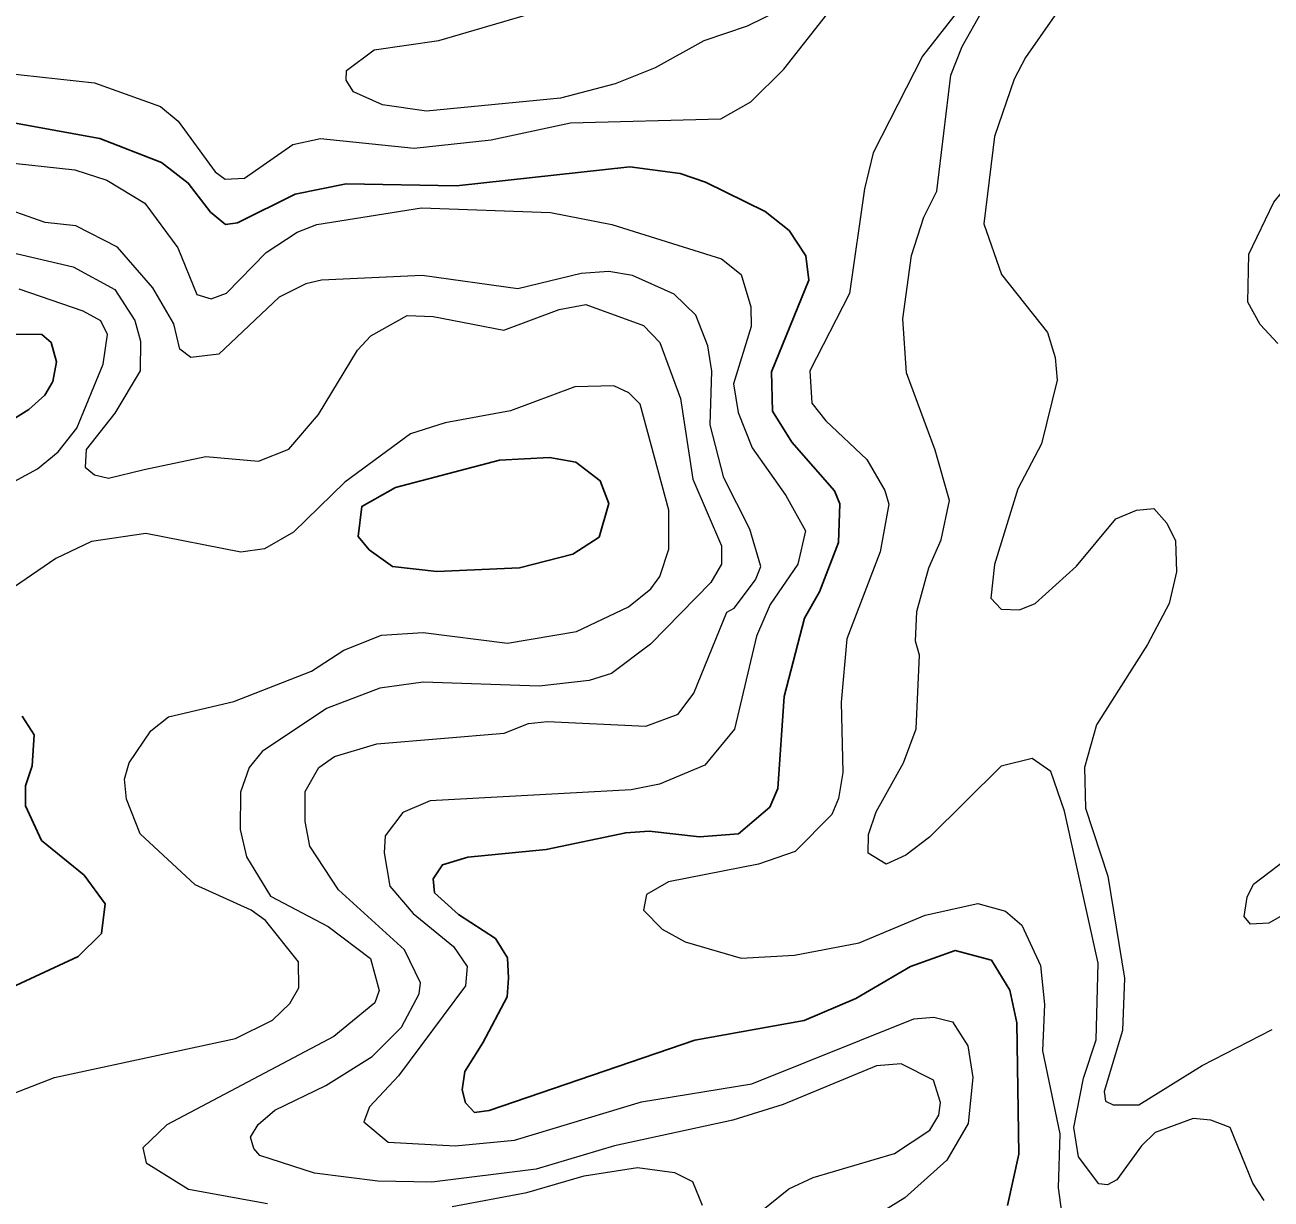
# Model space of a CAD drawing. Extents: x 673.6 to 698.9, y 7012 to 7040.1.
# Drawn here: x 679.882 to 680.929, y 7015.642 to 7016.628 of the extents above; entities that cross this region are included whole.
import ezdxf

# ---------------------------------------------------------------- set-up
doc = ezdxf.new("R2010")
doc.units = 0
doc.header["$LTSCALE"] = 0.032
doc.layers.add('1', color=7, linetype='Continuous', lineweight=25)
doc.layers.add('2', color=7, linetype='Continuous', lineweight=13)

msp = doc.modelspace()

# ---------------------------------------------------------------- linework, layer by layer
at = {"layer": '1'}
for points in [[(680.2778, 7015.8605), (680.2468, 7015.8809), (680.2265, 7015.899), (680.2253, 7015.9106), (680.2332, 7015.9225), (680.2545, 7015.9289), (680.3203, 7015.9354), (680.3873, 7015.9495), (680.407, 7015.9509), (680.4493, 7015.9461), (680.4819, 7015.9484), (680.5082, 7015.9709), (680.5149, 7015.9865), (680.5203, 7016.064), (680.5375, 7016.1298), (680.5501, 7016.1519), (680.5661, 7016.1934), (680.5672, 7016.2259), (680.5625, 7016.2366), (680.5267, 7016.2776), (680.5105, 7016.3036), (680.5097, 7016.3368), (680.541, 7016.4136), (680.5384, 7016.4341), (680.5244, 7016.4555), (680.5044, 7016.4713), (680.4543, 7016.496), (680.4329, 7016.5033), (680.3907, 7016.5088), (680.2449, 7016.4928), (680.1524, 7016.4947), (680.1095, 7016.4859), (680.0611, 7016.4618), (680.0511, 7016.4605), (680.0383, 7016.4709), (680.0196, 7016.4953), (679.9973, 7016.5124), (679.9455, 7016.5326), (679.8728, 7016.5459)], [(679.8572, 7016.2874), (679.8856, 7016.3049), (679.8991, 7016.317), (679.9058, 7016.3285), (679.9089, 7016.3451), (679.9046, 7016.3612), (679.8966, 7016.3679), (679.8622, 7016.3684)], [(679.8669, 7015.8174), (679.9271, 7015.8454), (679.9467, 7015.8647), (679.9498, 7015.8896), (679.9322, 7015.9137), (679.8963, 7015.943), (679.8829, 7015.972), (679.8828, 7015.9888), (679.8885, 7016.0056), (679.8903, 7016.0317), (679.8802, 7016.0475)], [(680.2521, 7015.749), (680.2671, 7015.773), (680.2875, 7015.8116), (680.2886, 7015.8274), (680.2878, 7015.8443), (680.2778, 7015.8605)], [(680.708, 7015.6363), (680.7176, 7015.6794), (680.7159, 7015.7899), (680.71, 7015.8171), (680.6945, 7015.8424), (680.6639, 7015.8506), (680.6266, 7015.8371), (680.5804, 7015.8101), (680.5372, 7015.7917), (680.4453, 7015.7751), (680.2726, 7015.716), (680.2602, 7015.7144), (680.2527, 7015.7226), (680.2498, 7015.7334), (680.2521, 7015.749)]]:
    msp.add_lwpolyline(points, dxfattribs=at)
msp.add_lwpolyline([(680.2981, 7016.172), (680.3429, 7016.1836), (680.365, 7016.1978), (680.3731, 7016.226), (680.3658, 7016.2451), (680.3452, 7016.2609), (680.3231, 7016.2648), (680.2813, 7016.2625), (680.1937, 7016.2396), (680.1655, 7016.2236), (680.1623, 7016.1984), (680.1717, 7016.1871), (680.1913, 7016.1731), (680.2286, 7016.1688)], close=True, dxfattribs=at)
at = {"layer": '2'}
for points in [[(680.7846, 7016.6893), (680.723, 7016.6008), (680.7136, 7016.5824), (680.697, 7016.5345), (680.6881, 7016.461), (680.7029, 7016.4185), (680.7415, 7016.3697), (680.748, 7016.3487), (680.7497, 7016.3296), (680.7364, 7016.2761), (680.7166, 7016.2383), (680.6971, 7016.1749), (680.694, 7016.1465), (680.7025, 7016.1374), (680.7181, 7016.1368), (680.7312, 7016.142), (680.7658, 7016.1734), (680.7991, 7016.2132), (680.8163, 7016.2205), (680.831, 7016.2219), (680.8419, 7016.2095), (680.8491, 7016.1947), (680.85, 7016.1686), (680.8437, 7016.1421), (680.8257, 7016.1075), (680.7827, 7016.04), (680.7727, 7016.0042), (680.7734, 7015.9701), (680.7923, 7015.9131), (680.8063, 7015.8274), (680.8047, 7015.7833), (680.7891, 7015.7321), (680.7903, 7015.724), (680.7968, 7015.7208), (680.8183, 7015.7208), (680.8715, 7015.7539), (680.9304, 7015.7841)], [(680.6841, 7016.6629), (680.6366, 7016.6019), (680.5952, 7016.5206), (680.5878, 7016.4904), (680.5753, 7016.4026), (680.5418, 7016.3376), (680.5437, 7016.3104), (680.5554, 7016.2955), (680.5898, 7016.263), (680.605, 7016.2369), (680.6083, 7016.2255), (680.6009, 7016.1854), (680.573, 7016.1124), (680.5681, 7016.0591), (680.5697, 7016), (680.5661, 7015.9783), (680.5603, 7015.9647), (680.5297, 7015.9338), (680.4987, 7015.923), (680.4231, 7015.9081), (680.4046, 7015.8976), (680.4021, 7015.8844), (680.4179, 7015.8684), (680.4371, 7015.8577), (680.4843, 7015.8442), (680.529, 7015.8467), (680.5834, 7015.8571), (680.6387, 7015.8803), (680.6831, 7015.8901), (680.7062, 7015.8835), (680.72, 7015.8719), (680.7356, 7015.8378), (680.739, 7015.8052), (680.7374, 7015.7661), (680.752, 7015.6966), (680.7505, 7015.6511), (680.7577, 7015.5979)], [(679.8638, 7016.5878), (679.941, 7016.5795), (679.9964, 7016.5597), (680.0112, 7016.5473), (680.0423, 7016.5047), (680.0508, 7016.4984), (680.067, 7016.4994), (680.1075, 7016.5276), (680.1309, 7016.5327), (680.2094, 7016.5246), (680.2743, 7016.5317), (680.3409, 7016.5459), (680.467, 7016.5493), (680.4922, 7016.5636), (680.5201, 7016.5909), (680.5727, 7016.6582)], [(680.5173, 7016.6407), (680.4892, 7016.6271), (680.4527, 7016.6148), (680.4119, 7016.592), (680.3783, 7016.5786), (680.3324, 7016.5665)], [(680.9237, 7015.6406), (680.9141, 7015.6552), (680.8951, 7015.7017), (680.8788, 7015.7079), (680.864, 7015.7093), (680.8321, 7015.6975), (680.8204, 7015.6863), (680.7999, 7015.6578), (680.792, 7015.6536), (680.7847, 7015.6545), (680.7675, 7015.6771), (680.7637, 7015.7017), (680.7717, 7015.7433), (680.7825, 7015.7754), (680.7841, 7015.8398), (680.7558, 7015.9675), (680.7443, 7016.0008), (680.7288, 7016.0117), (680.7027, 7016.0055), (680.6423, 7015.9457), (680.6225, 7015.9306), (680.6059, 7015.9231), (680.5909, 7015.9323), (680.5911, 7015.948), (680.5975, 7015.9671), (680.6205, 7016.0082), (680.6313, 7016.0368), (680.6339, 7016.0985), (680.6306, 7016.1104), (680.6317, 7016.1353), (680.6418, 7016.1721), (680.6522, 7016.1954), (680.6592, 7016.2287), (680.6472, 7016.2708), (680.6231, 7016.3359), (680.6199, 7016.3811), (680.6273, 7016.4345), (680.6377, 7016.4667), (680.6486, 7016.4885), (680.6604, 7016.586), (680.6699, 7016.6101), (680.6869, 7016.6402)], [(680.9351, 7016.3606), (680.9203, 7016.3765), (680.9099, 7016.3951), (680.9107, 7016.4355), (680.9317, 7016.4791), (680.9519, 7016.5039), (681.0063, 7016.5504), (681.0309, 7016.5637), (681.0782, 7016.5802), (681.1189, 7016.5721), (681.1505, 7016.5556), (681.2071, 7016.4968), (681.2305, 7016.4769), (681.2577, 7016.4694), (681.2657, 7016.473), (681.2691, 7016.4936), (681.2506, 7016.5248), (681.2265, 7016.5538), (681.1396, 7016.6399)], [(680.1527, 7016.5898), (680.1759, 7016.6071), (680.2303, 7016.6151), (680.3077, 7016.6377)], [(680.3324, 7016.5665), (680.2198, 7016.5557), (680.1828, 7016.561), (680.1584, 7016.572), (680.1523, 7016.5816), (680.1527, 7016.5898)], [(679.8624, 7016.5131), (679.9245, 7016.5063), (679.9514, 7016.4976), (679.9832, 7016.4783), (680.0109, 7016.4407), (680.0268, 7016.4015), (680.039, 7016.3981), (680.0517, 7016.4028), (680.0851, 7016.4368), (680.1112, 7016.4539), (680.1276, 7016.4604), (680.2156, 7016.4744), (680.324, 7016.4704), (680.3754, 7016.4605), (680.4678, 7016.4317)], [(680.0923, 7015.7165), (680.1352, 7015.7371), (680.1742, 7015.7616), (680.1987, 7015.786), (680.2138, 7015.814), (680.2147, 7015.8233), (680.2013, 7015.851), (680.146, 7015.9014), (680.1218, 7015.9382), (680.1178, 7015.9589), (680.1178, 7015.984), (680.1293, 7016.0044), (680.1424, 7016.0134), (680.1782, 7016.0241), (680.285, 7016.0331), (680.3056, 7016.0412), (680.3214, 7016.043), (680.4041, 7016.0389), (680.4312, 7016.0492), (680.4443, 7016.0667), (680.4721, 7016.1347), (680.4782, 7016.1382), (680.4963, 7016.1618), (680.5006, 7016.173), (680.4915, 7016.2044), (680.4697, 7016.2477), (680.4581, 7016.2921), (680.4595, 7016.3372), (680.4563, 7016.3586), (680.446, 7016.3843), (680.4278, 7016.4019), (680.393, 7016.4175), (680.3729, 7016.421), (680.3498, 7016.4194), (680.2965, 7016.4063), (680.2163, 7016.4177), (680.1316, 7016.4137), (680.1184, 7016.4107), (680.0961, 7016.3994), (680.0454, 7016.3514), (680.0218, 7016.3488), (680.0125, 7016.3556), (680.0075, 7016.3769), (679.99, 7016.4072), (679.9602, 7016.4413), (679.9253, 7016.4593), (679.8994, 7016.4621), (679.8547, 7016.4777)], [(679.7516, 7016.4227), (679.8449, 7016.4431), (679.9229, 7016.4248), (679.9579, 7016.4057), (679.9748, 7016.3798), (679.9795, 7016.3625)], [(680.4678, 7016.4317), (680.4843, 7016.4183), (680.4924, 7016.3914), (680.4925, 7016.3747), (680.4778, 7016.3265), (680.4818, 7016.3024)], [(679.7953, 7016.2023), (679.8931, 7016.2552), (679.9104, 7016.2695), (679.926, 7016.2892), (679.9482, 7016.343), (679.9518, 7016.3679), (679.9462, 7016.3794), (679.9314, 7016.3876), (679.8777, 7016.4062)], [(679.9795, 7016.3625), (679.9793, 7016.3375), (679.958, 7016.3018), (679.9338, 7016.2714), (679.9332, 7016.2565), (679.9408, 7016.2502), (679.9527, 7016.2472), (679.9825, 7016.2546), (680.0344, 7016.2656), (680.0787, 7016.2615), (680.1042, 7016.2717), (680.129, 7016.3007), (680.1619, 7016.355), (680.173, 7016.3668), (680.2037, 7016.384), (680.2253, 7016.3831), (680.2849, 7016.3718), (680.3313, 7016.3889), (680.3538, 7016.3931), (680.4022, 7016.3755), (680.4159, 7016.3612), (680.4333, 7016.3142), (680.4436, 7016.2465), (680.4678, 7016.1906), (680.4677, 7016.1751), (680.4587, 7016.1597), (680.4079, 7016.1078), (680.3753, 7016.0833), (680.3565, 7016.0773), (680.3145, 7016.0727), (680.2169, 7016.0759), (680.1806, 7016.071), (680.1358, 7016.0537), (680.0819, 7016.0177), (680.0709, 7016.0042), (680.0635, 7015.9835), (680.0634, 7015.9522), (680.0686, 7015.9293), (680.0889, 7015.8961), (680.1371, 7015.8706), (680.1728, 7015.8438), (680.1801, 7015.8168), (680.1765, 7015.8067), (680.1421, 7015.7783), (680.0017, 7015.704), (679.9815, 7015.6847), (679.9842, 7015.6722), (680.0199, 7015.65), (680.0862, 7015.6379)], [(679.9677, 7015.9777), (679.9661, 7015.9945), (679.9701, 7016.0083), (679.9882, 7016.0351), (680.003, 7016.0468), (680.0581, 7016.0598), (680.1233, 7016.0853), (680.1505, 7016.1029), (680.1821, 7016.1154), (680.217, 7016.1178), (680.2878, 7016.1088), (680.3459, 7016.1186), (680.3895, 7016.1392), (680.4083, 7016.1545), (680.4159, 7016.1646), (680.4234, 7016.1876), (680.4234, 7016.2205), (680.3993, 7016.3095), (680.3897, 7016.3191), (680.3771, 7016.3248), (680.3445, 7016.324), (680.2905, 7016.3039), (680.2356, 7016.2939), (680.2065, 7016.2845), (680.1512, 7016.244), (680.1081, 7016.2019), (680.0837, 7016.188), (680.0639, 7016.1853), (679.9839, 7016.2009), (679.9385, 7016.1941), (679.9084, 7016.1798), (679.8271, 7016.1245)], [(680.4818, 7016.3024), (680.4934, 7016.2728), (680.5217, 7016.2329), (680.5383, 7016.2031), (680.5318, 7016.1751), (680.5087, 7016.1413), (680.4971, 7016.1146), (680.4785, 7016.0365), (680.4537, 7016.0062), (680.4155, 7015.9904), (680.3919, 7015.9855), (680.2229, 7015.9764), (680.2, 7015.9665), (680.1851, 7015.9469), (680.1843, 7015.9326), (680.1891, 7015.9047), (680.2085, 7015.8816), (680.2426, 7015.8539), (680.254, 7015.8372), (680.2525, 7015.8209), (680.1964, 7015.7453), (680.172, 7015.7193), (680.1671, 7015.7065), (680.1876, 7015.6896), (680.244, 7015.6864), (680.2939, 7015.6911), (680.4005, 7015.7233), (680.4931, 7015.7384), (680.6292, 7015.7932), (680.646, 7015.7944), (680.6618, 7015.7905), (680.6746, 7015.7705), (680.6789, 7015.7439), (680.675, 7015.7052), (680.6569, 7015.6743), (680.6217, 7015.6428), (680.5923, 7015.6246)], [(680.1122, 7015.8411), (680.0846, 7015.8757), (680.0724, 7015.8844), (680.0256, 7015.9058), (679.9793, 7015.9484), (679.9677, 7015.9777)], [(681.0036, 7015.9172), (680.9274, 7015.8735), (680.9122, 7015.8727), (680.9068, 7015.879), (680.9093, 7015.8952), (680.9147, 7015.9063), (680.9486, 7015.9319)], [(679.8647, 7015.7274), (679.9073, 7015.7439), (680.0595, 7015.7765), (680.0904, 7015.7919), (680.1051, 7015.8061), (680.1126, 7015.8192), (680.1122, 7015.8411)], [(680.5009, 7015.6316), (680.5243, 7015.6504), (680.5447, 7015.6599), (680.6131, 7015.6801), (680.6428, 7015.6996), (680.6504, 7015.7122), (680.6517, 7015.7227), (680.6458, 7015.7415), (680.6187, 7015.7554), (680.5979, 7015.7537), (680.5194, 7015.7211), (680.4772, 7015.7081), (680.3778, 7015.6864), (680.312, 7015.6667), (680.2242, 7015.656), (680.1789, 7015.6568), (680.1256, 7015.6634)], [(680.1256, 7015.6634), (680.0797, 7015.6784), (680.0748, 7015.6842), (680.0719, 7015.6936), (680.0784, 7015.7044), (680.0923, 7015.7165)], [(680.2414, 7015.6355), (680.304, 7015.6471), (680.3523, 7015.6612), (680.3971, 7015.6682), (680.4283, 7015.6641), (680.4432, 7015.6565), (680.4513, 7015.6366)]]:
    msp.add_lwpolyline(points, dxfattribs=at)

doc.saveas('drawing.dxf')
